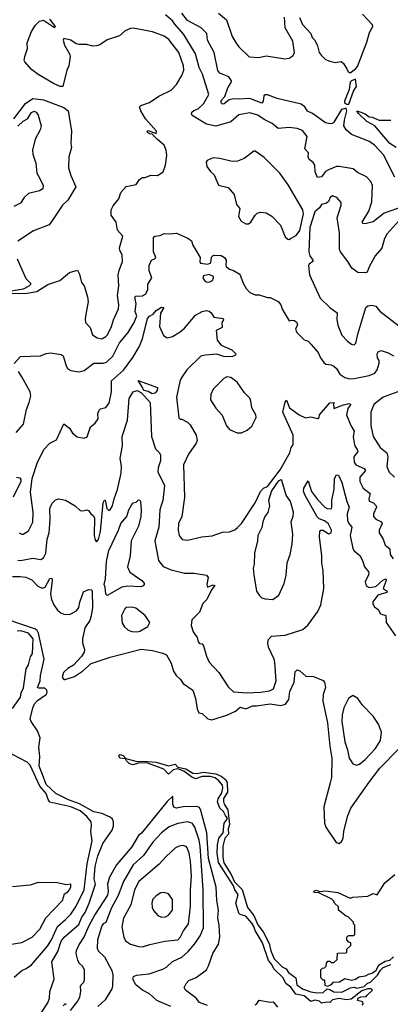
# Model space of a CAD drawing. Extents: x 1268547 to 1425625, y 515768 to 616754.
# Tile 320 of 507: x 1347799 to 1350531, y 566671 to 573926. Entities that reach past the tile are written whole.
import ezdxf

# ---------------------------------------------------------------- set-up
doc = ezdxf.new("R2010")
doc.units = 0

msp = doc.modelspace()

# ---------------------------------------------------------------- linework, layer by layer
at = {"layer": '0CON10XD'}
for points in [[(1350564.6, 572765), (1350480.6, 572930.6), (1350415, 573001.5), (1350378.5, 573028.5), (1350245, 573080), (1350204.8, 573114.8), (1350189.4, 573145), (1350192.8, 573185), (1350211.1, 573255), (1350205, 573273.4), (1350171.7, 573265), (1350115, 573172.3), (1350105, 573161.2), (1350088, 573158), (1350054.3, 573165), (1349958.6, 573235), (1349921.7, 573251.7), (1349900.3, 573285), (1349875, 573304.8), (1349696, 573346), (1349625, 573371.6), (1349608.4, 573371.6), (1349599.1, 573365), (1349593.3, 573325), (1349585, 573312), (1349495, 573344.8), (1349415, 573339.4), (1349375, 573342.9), (1349343.6, 573336.4), (1349305.8, 573305), (1349295, 573302.9), (1349283.9, 573313.9), (1349285, 573330), (1349310.6, 573359.4), (1349332.3, 573425), (1349357.8, 573462.2), (1349359.6, 573475), (1349340, 573505), (1349275, 573533.1), (1349258.8, 573551.2), (1349233.1, 573685), (1349183.5, 573775), (1349178.1, 573825), (1349135.7, 573865), (1349035, 573920.5), (1348993.9, 573975)], [(1349265.4, 573975.4), (1349322.9, 573925), (1349365, 573802.9), (1349395, 573752.2), (1349415, 573725.6), (1349491.7, 573651.7), (1349562.3, 573647.7), (1349615, 573660.8), (1349752.7, 573637.3), (1349785, 573643.5), (1349815, 573662.2), (1349825.3, 573684.7), (1349811.7, 573768.3)], [(1348405, 571574.4), (1348435, 571591.9), (1348445.5, 571605), (1348475.9, 571665), (1348489.5, 571715), (1348527.4, 571795), (1348530.9, 571825), (1348520.5, 571895), (1348529.5, 571965), (1348526, 572045), (1348531.2, 572078.8), (1348556.9, 572145), (1348554.6, 572194.6), (1348537.1, 572225), (1348535.8, 572244.2), (1348560, 572330), (1348520, 572375), (1348511.1, 572435), (1348474.2, 572485), (1348474.2, 572525), (1348487.1, 572555), (1348528.6, 572605), (1348545, 572654), (1348585, 572698), (1348658.3, 572711.7), (1348682.3, 572747.7), (1348705, 572762.5), (1348725, 572762.5), (1348765, 572781.2), (1348815, 572778), (1348855.8, 572804.2), (1348874, 572855), (1348883.1, 572925), (1348879.4, 572965), (1348865, 573001.2), (1348814.3, 573044.3), (1348775, 573082.5), (1348755, 573084.2), (1348741.2, 573095), (1348737.5, 573105), (1348745, 573110), (1348805, 573087.5), (1348808, 573105), (1348726.9, 573195), (1348690.8, 573255), (1348682.5, 573285), (1348692.5, 573295), (1348755, 573317.1), (1348825, 573363.8), (1348915, 573407.5), (1348955, 573447.5), (1348994.2, 573515.8), (1349009.1, 573555), (1349006.8, 573585), (1348973.2, 573685), (1348899.6, 573779.6), (1348865, 573806), (1348777.6, 573837.6), (1348635, 573863.2), (1348615, 573862.1), (1348575.3, 573844.7), (1348535, 573806.7), (1348445, 573778.6), (1348389.3, 573740.7), (1348364.1, 573734.1), (1348335, 573730.8), (1348295, 573742.5), (1348235, 573743.8), (1348215, 573748.8), (1348175, 573775.8), (1348123.3, 573786.7), (1348120, 573775), (1348128.3, 573738.3), (1348169.5, 573669.5), (1348171.2, 573655), (1348160.8, 573585), (1348147.5, 573555), (1348117.2, 573432.8), (1348096.2, 573435), (1348047.5, 573455), (1347935, 573523), (1347885, 573559), (1347835.6, 573615), (1347831.1, 573625), (1347835.6, 573654.4), (1347855.7, 573715), (1347853.5, 573755), (1347885, 573840), (1347915, 573885.5), (1347945, 573915.6), (1347973.8, 573923.8), (1348055, 573867.5), (1348062.5, 573875), (1348021.2, 573931.2)], [(1350625, 572550.2), (1350485, 572500.9), (1350405, 572437.9), (1350345, 572421.5), (1350330, 572425), (1350322.5, 572435), (1350373.2, 572515), (1350394.5, 572584.5), (1350400, 572705), (1350387.9, 572735), (1350355, 572769.1), (1350290.3, 572800.3), (1350258, 572828), (1350155, 572844.2), (1350135, 572844), (1350075, 572819.5), (1350053.5, 572806.5), (1350025, 572768), (1349995, 572763.3), (1349978, 572805), (1349973.8, 572855), (1349962.7, 572872.7), (1349934.2, 572895), (1349925.6, 572915), (1349927.5, 572945), (1349900, 572975), (1349917.2, 573065), (1349885, 573109.3), (1349845, 573125.3), (1349785, 573131.5), (1349705, 573125.5), (1349661, 573161), (1349600.9, 573190.9), (1349555, 573222.2), (1349495, 573240.2), (1349415, 573225.8), (1349355, 573173.1), (1349245, 573142.5), (1349176.4, 573156.4), (1349071.4, 573221.4), (1349064.3, 573234.3), (1349067.1, 573245), (1349082.2, 573257.8), (1349115, 573270.5), (1349155, 573305.6), (1349193.3, 573375), (1349145.8, 573525), (1349121.7, 573575), (1349095, 573675.6), (1349007.8, 573817.8), (1348943.3, 573893.3), (1348925, 573918.2), (1348875, 573962.1)], [(1349811.7, 573768.3), (1349755.7, 573865), (1349750.8, 573945)], [(1349862, 573942), (1349885, 573890.6), (1349945.3, 573825.3), (1349955.5, 573795.5), (1349974.5, 573774.5), (1349994, 573734), (1350007.5, 573685), (1350022.2, 573665), (1350053.7, 573633.6), (1350085, 573620), (1350125, 573611.9), (1350168.3, 573618.3), (1350185, 573604.3), (1350211.1, 573565), (1350221.7, 573541.7), (1350235, 573534), (1350275.4, 573564.6), (1350288.1, 573581.9), (1350358.8, 573761.2), (1350377.9, 573832.1), (1350403.3, 573875), (1350399.3, 573889.3), (1350325, 573966.5)], [(1350215, 573300.6), (1350225, 573304), (1350259.9, 573400.1), (1350281.1, 573435), (1350275, 573487.5), (1350245, 573476), (1350234.5, 573465.5), (1350228.3, 573411.7), (1350193, 573325), (1350193.6, 573315), (1350205, 573305.9), (1350215, 573300.6)], [(1347755, 573195.4), (1347841, 573309), (1347895, 573346.3), (1347975, 573334.8), (1348125, 573279.5), (1348156.5, 573255), (1348181.1, 573105), (1348175.8, 573015), (1348181.4, 572985), (1348162.2, 572915), (1348159.4, 572835), (1348177, 572777), (1348213.8, 572695), (1348155, 572596.7), (1348115, 572559.2), (1348041.1, 572448.9), (1348016, 572415), (1347899.6, 572370.4), (1347785.7, 572295)], [(1347785, 573142.2), (1347825, 573179.6), (1347855.3, 573194.7), (1347885, 573242.9), (1347905, 573251.4), (1347921.2, 573245), (1347935, 573223.3), (1347957.1, 573145), (1347950, 573115), (1347913, 573047), (1347893.9, 572963.9), (1347895.8, 572935), (1347917.8, 572867.8), (1347925.6, 572795), (1347945, 572760), (1347971.5, 572705), (1347970.5, 572679.5), (1347943.8, 572665), (1347865, 572644.5), (1347831.1, 572615), (1347804.4, 572575), (1347755, 572548.6)], [(1350575, 572985.5), (1350528.1, 573015), (1350417.5, 573145), (1350358, 573175), (1350296.2, 573235), (1350284.2, 573255.8), (1350315, 573245.7), (1350345, 573232.9), (1350375, 573210), (1350397, 573207), (1350450, 573185), (1350535, 573186)], [(1349785, 572306.2), (1349795, 572313.8), (1349837.3, 572335), (1349865, 572372.7), (1349890.1, 572495), (1349887.2, 572525), (1349778.9, 572708.9), (1349717, 572795), (1349601.9, 572911.9), (1349535, 572958), (1349525, 572956.2), (1349455, 572902.5), (1349405, 572883.8), (1349365, 572882), (1349275, 572903.8), (1349225, 572907.1), (1349181.2, 572888.8), (1349174.1, 572875.9), (1349178, 572845), (1349205, 572806.7), (1349232.3, 572782.3), (1349265, 572707.5), (1349335, 572690.8), (1349379.3, 572639.3), (1349397.5, 572565), (1349421.2, 572535), (1349412, 572475), (1349431.4, 572441.4), (1349465, 572421.2), (1349485, 572422), (1349504, 572435), (1349533.8, 572485), (1349550.3, 572499.7), (1349575, 572508.6), (1349615, 572504), (1349658.3, 572478.3), (1349722.4, 572412.4), (1349755.6, 572325.6), (1349775, 572308.8), (1349785, 572306.2)], [(1350594.2, 572445), (1350505.4, 572345), (1350488.5, 572315), (1350468.3, 572241.7), (1350420, 572185), (1350374.3, 572105), (1350360, 572065), (1350345, 572060), (1350292.4, 572062.4), (1350246.9, 572095), (1350217.9, 572145), (1350164.8, 572214.8), (1350157.5, 572235), (1350156.7, 572355), (1350140.3, 572465), (1350169.2, 572559.2), (1350168.7, 572578.7), (1350136, 572615), (1350105, 572627.8), (1350087.5, 572615), (1350074.3, 572585.7), (1350060, 572575), (1350024.9, 572565.1), (1350009.9, 572540.1), (1349975, 572509.6), (1349937.9, 572395), (1349929.8, 572215), (1349937.4, 572185), (1349960.4, 572155), (1349959.5, 572145), (1349932.5, 572125), (1349928, 572115), (1349934.5, 572045), (1350015, 571874.2), (1350085, 571805.7), (1350140, 571765), (1350137, 571717), (1350143.3, 571675), (1350175, 571602.5), (1350215, 571558), (1350245, 571536.2), (1350265, 571530)], [(1347757.9, 571392.1), (1347805.6, 571444.4), (1347951.8, 571448.2), (1347994.5, 571465.5), (1348025, 571470.8), (1348105, 571460.3), (1348119.2, 571449.2), (1348142.7, 571375), (1348155, 571354), (1348175, 571340.8), (1348235, 571332.5), (1348275, 571341.8), (1348345, 571395.5), (1348414.7, 571394.7), (1348437.7, 571402.3), (1348485, 571445.7), (1348534.8, 571545), (1348597.8, 571622.2), (1348643.9, 571695), (1348662.5, 571745), (1348649.4, 571775), (1348656.9, 571833.1), (1348647.3, 571882.7), (1348655, 571889.5), (1348705, 571891.5), (1348725.7, 571904.3), (1348744, 571935), (1348743.6, 571976.4), (1348773.1, 572025), (1348754.1, 572075.9), (1348754.3, 572115), (1348770.9, 572155), (1348796.1, 572163.9), (1348802.5, 572175), (1348785.7, 572215.7), (1348785, 572323.8), (1348795, 572330.6), (1348833.3, 572335), (1348865, 572351.9), (1348905, 572348.5), (1348955, 572353.3), (1349037.4, 572317.4), (1349065.6, 572295.6), (1349074.4, 572265), (1349128.8, 572175), (1349126.2, 572145), (1349132.6, 572132.6), (1349185, 572125.8), (1349207.5, 572135), (1349213, 572177), (1349228.3, 572191.7), (1349285, 572187.5), (1349310, 572175), (1349320, 572155), (1349317.5, 572115), (1349322.5, 572105), (1349345, 572086.7), (1349375, 572078), (1349421.2, 572051.2), (1349445.8, 571985.8), (1349468.8, 571945), (1349495, 571916.7), (1349535, 571898.8), (1349565, 571900), (1349625, 571880), (1349645, 571880), (1349705, 571850), (1349723.8, 571825), (1349734.1, 571794.1), (1349785, 571707.5), (1349805, 571713.3), (1349825, 571710), (1349842.5, 571695), (1349847, 571677), (1349831.2, 571645), (1349841.7, 571621.7), (1349895, 571567.5), (1349925, 571556.7), (1349945, 571536.2), (1349998.8, 571475), (1350015.6, 571435.6), (1350040.3, 571400.3), (1350055, 571388), (1350095, 571382.5), (1350115, 571372.5), (1350135.5, 571355.5), (1350159.2, 571315), (1350195, 571288.9), (1350230.9, 571280.9), (1350265, 571282.9), (1350375.7, 571304.3), (1350417.4, 571322.6), (1350434.7, 571345), (1350450, 571395), (1350448.7, 571415), (1350437.1, 571435), (1350435.5, 571465), (1350441.8, 571478.2), (1350465, 571488.9), (1350515, 571471.5), (1350555, 571448.5)], [(1347781.5, 572165), (1347845, 572020), (1347878, 571985), (1347878.8, 571975), (1347867.2, 571962.8), (1347825, 571941.2), (1347735, 571926.3)], [(1347735, 571909.3), (1347855, 571911.9), (1347925, 571923.8), (1348005.8, 571974.2), (1348095, 572003.5), (1348165, 572062.8), (1348225, 572080), (1348240.5, 572050.5), (1348255, 571990), (1348274.3, 571964.3), (1348298.1, 571885), (1348303.2, 571846.8), (1348293.8, 571796.2), (1348282.5, 571725), (1348285, 571693.8), (1348318.3, 571658.3), (1348335, 571603.8), (1348370.9, 571580.9), (1348405, 571574.4)], [(1349195, 571991.2), (1349220, 572005), (1349228.8, 572025), (1349226.7, 572035), (1349195, 572049.1), (1349155, 572038), (1349148.8, 572025), (1349161.2, 572005), (1349175, 571993.8), (1349195, 571991.2)], [(1348805.9, 571784.1), (1348845, 571807.5), (1348861.2, 571805), (1348835.9, 571764.1), (1348830, 571665), (1348859.3, 571599.3), (1348885, 571581.4), (1348925, 571592.7), (1348981.4, 571625), (1349015, 571654.3), (1349095, 571750), (1349144.1, 571775.9), (1349175, 571782.2), (1349195, 571779.3), (1349211.5, 571765), (1349230, 571735), (1349298.6, 571725), (1349301.8, 571715), (1349288.5, 571695), (1349291.1, 571658.9), (1349246.2, 571635), (1349254.6, 571565), (1349285, 571528.2), (1349362.3, 571492.3), (1349392.5, 571465), (1349390, 571455), (1349367.5, 571445), (1349338.7, 571441.3), (1349305, 571443.5), (1349252.4, 571462.4), (1349165.2, 571454.8), (1349135, 571445.7), (1349030, 571345), (1348988.8, 571285), (1348978.9, 571261.1), (1348954.5, 571145), (1348973.3, 570993.3), (1348983, 570983), (1348995, 570982.5), (1349035, 570960.8), (1349055, 570942), (1349099.2, 570865), (1349107.3, 570825), (1349099.5, 570805), (1349044.1, 570725.9), (1349006.2, 570645), (1349013.9, 570405), (1348993.6, 570266.4), (1348970.9, 570215), (1348966.8, 570165), (1348975, 570126.2), (1348996.3, 570096.3), (1349035, 570092.1), (1349142.5, 570115), (1349218.2, 570121.8), (1349295, 570150), (1349345, 570151.2), (1349385, 570166.2), (1349405.8, 570185), (1349435, 570214.2), (1349534.3, 570365), (1349575, 570450), (1349596.4, 570473.6), (1349625, 570486), (1349719.6, 570610.4), (1349789.5, 570735), (1349801.4, 570775), (1349815, 570793.8), (1349814.5, 570865), (1349738.2, 571035), (1349755, 571107.5), (1349765, 571122.5), (1349788.8, 571065), (1349860, 571015), (1349905, 570992.9), (1349945, 571000), (1349995, 570986.7), (1350006, 570995), (1350009.2, 571015), (1350085, 571103.3), (1350120, 571105), (1350113, 571097), (1350115, 571061.2), (1350185, 571088.5), (1350225, 571097.5), (1350235.4, 571095.4), (1350238.1, 571088.1), (1350217.9, 571062.1), (1350208, 571015), (1350239.3, 570935), (1350263.6, 570895), (1350258.2, 570855), (1350264.2, 570805), (1350269.7, 570785), (1350290.5, 570755), (1350291.5, 570745), (1350261.5, 570705), (1350263.8, 570665), (1350276.9, 570645), (1350338, 570618), (1350348.2, 570605), (1350305.4, 570555), (1350307.1, 570522.9), (1350330, 570475), (1350383.1, 570435), (1350371.9, 570395), (1350375, 570378.8), (1350406.2, 570366.2), (1350427.1, 570345), (1350429.4, 570335), (1350406.2, 570285), (1350407.1, 570265), (1350425, 570246.9), (1350466.2, 570225), (1350472, 570215), (1350449.2, 570165), (1350448.6, 570145), (1350479.3, 570099.3), (1350494.4, 570055), (1350526.6, 570026.6), (1350531.1, 569985), (1350552.4, 569952.4)], [(1350265, 571530), (1350277.3, 571542.7), (1350291.1, 571608.9), (1350351.9, 571805), (1350365, 571818.6), (1350393.8, 571823.8), (1350424.1, 571814.1), (1350455, 571778), (1350595, 571670)], [(1347794, 570145), (1347814.3, 570134.3), (1347825, 570136), (1347865, 570158.8), (1347896.7, 570223.3), (1347897.5, 570295), (1347879.5, 570445), (1347890.9, 570545), (1347929.1, 570665), (1347978.9, 570761.1), (1348021.2, 570805), (1348069.9, 570830.1), (1348125, 570947.5), (1348165, 570916.2), (1348188.8, 570878.8), (1348221.7, 570851.7), (1348275, 570842.5), (1348297.1, 570852.9), (1348320, 570925), (1348355, 570952.5), (1348376.7, 570985), (1348376, 571025), (1348385, 571050), (1348395, 571059.2), (1348435, 571068.9), (1348458.7, 571101.3), (1348475.7, 571185), (1348475.8, 571265), (1348565, 571344.2), (1348633.6, 571436.4), (1348679.7, 571515), (1348705, 571574.4), (1348741.5, 571725), (1348755, 571741.6), (1348783, 571757), (1348805.9, 571784.1)], [(1347773.3, 570885), (1347827.8, 570945), (1347848.1, 571055), (1347869.5, 571105), (1347881.8, 571155), (1347875.5, 571185), (1347815.7, 571295.7), (1347788.9, 571335)], [(1349402.4, 570882.4), (1349435, 570882.9), (1349475, 570901.2), (1349509.1, 570930.9), (1349541.2, 570995), (1349538.8, 571015), (1349510, 571065), (1349504, 571115), (1349495, 571136.2), (1349456.9, 571176.9), (1349401.9, 571255), (1349355, 571288.9), (1349325, 571294.4), (1349305, 571282.9), (1349225.5, 571204.5), (1349208, 571165), (1349206, 571125), (1349245, 571064.2), (1349292.8, 571012.8), (1349324.4, 570934.4), (1349345.8, 570905.8), (1349402.4, 570882.4)], [(1348775, 571170.2), (1348747.1, 571187.1), (1348713.1, 571193.1), (1348701.9, 571221.9), (1348672.3, 571267.7), (1348815, 571216.2), (1348811.8, 571195), (1348795, 571174.8), (1348775, 571170.2)], [(1347785, 569943.7), (1347805, 569941.2), (1347895, 569957.3), (1347955, 569947.5), (1347975, 569960.6), (1347990.5, 569995), (1348001.9, 570098.1), (1348015.6, 570145), (1348023.5, 570243.5), (1348021.6, 570325), (1348037.4, 570362.6), (1348061.9, 570388.1), (1348085, 570394.4), (1348135.9, 570385.9), (1348207.5, 570345), (1348245, 570310), (1348265, 570306), (1348295, 570313.8), (1348305, 570308.8), (1348322.5, 570285), (1348341.7, 570271.7), (1348349.6, 570255), (1348346.8, 570125), (1348355, 570090), (1348365, 570079.2), (1348379.1, 570095), (1348395.2, 570154.8), (1348415, 570366.7), (1348425, 570386.7), (1348430, 570385), (1348442.5, 570325), (1348455, 570308.6), (1348465.6, 570315), (1348482.5, 570345), (1348495.4, 570395), (1348519.6, 570465), (1348546.2, 570585), (1348548.4, 570635), (1348539.6, 570695), (1348555.9, 570785), (1348553.2, 570855), (1348594.7, 570975), (1348605.4, 571135), (1348635.9, 571184.1), (1348665, 571193.2), (1348697.7, 571177.7), (1348761.4, 571105), (1348770.5, 570855), (1348800.6, 570765), (1348829.2, 570735), (1348837.5, 570717.5), (1348836.2, 570675), (1348818.6, 570625), (1348817.3, 570595), (1348866.5, 570495), (1348854.4, 570384.4), (1348845.3, 570354.7), (1348832.7, 570315), (1348823.9, 570186.1), (1348794.4, 570085), (1348821.2, 569941.2), (1348857.6, 569897.6), (1348915, 569872.7), (1349015, 569847.9), (1349085, 569848.5), (1349175, 569832), (1349187.5, 569815), (1349178.8, 569765), (1349183.6, 569743.6), (1349225, 569762.5), (1349236.7, 569756.7), (1349214, 569726), (1349178, 569655), (1349148.8, 569625), (1349125, 569561.2), (1349069.1, 569505), (1349061.9, 569461.9), (1349076.9, 569415), (1349107.1, 569375), (1349115, 569342.5), (1349125, 569330), (1349145, 569326.7), (1349153.5, 569313.5), (1349175, 569235.8), (1349195, 569192.5), (1349266.3, 569116.3), (1349335, 569010), (1349375, 568974.3), (1349475, 568966.9), (1349575, 568970.3), (1349639.4, 568980.6), (1349669.4, 568995), (1349689.6, 569055), (1349678.9, 569188.9), (1349674.1, 569215), (1349633.6, 569303.6), (1349627.6, 569335), (1349632.1, 569357.9), (1349656.2, 569383.8), (1349755, 569390), (1349886.4, 569433.6), (1349922, 569465), (1349995.7, 569565), (1350018.9, 569615), (1350040, 569735), (1350036.7, 569865), (1350026.9, 569925), (1350026.2, 569975), (1350010, 570115), (1350011.5, 570155), (1350020, 570165), (1350035, 570164.5), (1350075, 570137.1), (1350094.1, 570145.9), (1350097.4, 570165), (1350073.7, 570215), (1350045, 570233.8), (1350007.5, 570247.5), (1349991.9, 570261.9), (1349900.3, 570425), (1349892, 570452), (1349893.7, 570473.7), (1349925, 570527.5), (1349950.6, 570450.6), (1349995, 570390), (1350047.5, 570335), (1350065, 570324.8), (1350089.2, 570320.8), (1350098.2, 570325), (1350101.3, 570335), (1350099.2, 570385), (1350116.9, 570465), (1350120.9, 570545), (1350135, 570571.2), (1350149.5, 570569.5), (1350175, 570516.7), (1350209.6, 570375), (1350227.3, 570335), (1350214.2, 570285), (1350215.7, 570235.7), (1350225.5, 570215), (1350248, 570188), (1350235.3, 570125), (1350255, 570030), (1350265, 570012.9), (1350308.2, 569975), (1350329.6, 569935), (1350341.8, 569895), (1350372, 569855), (1350370.4, 569835), (1350346.7, 569785), (1350354.2, 569754.2), (1350375, 569741.8), (1350425, 569750.2), (1350475, 569795.2), (1350498.2, 569805), (1350500, 569795), (1350479.6, 569735), (1350507.1, 569715), (1350505.3, 569705), (1350438.2, 569685), (1350402.2, 569637.8), (1350402.6, 569622.6), (1350415, 569598.8), (1350441.2, 569581.2), (1350457.9, 569547.9), (1350498.8, 569535), (1350500, 569485), (1350569.2, 569385)], [(1350587.2, 571182.8), (1350477.5, 571145), (1350409.6, 571090.4), (1350387.3, 571035), (1350387.3, 570935), (1350405.6, 570855), (1350455.5, 570775), (1350505.4, 570735), (1350513.3, 570705), (1350505.5, 570635), (1350522.8, 570592.8), (1350561.1, 570555)], [(1347775, 570554.4), (1347801.1, 570551.1), (1347807.8, 570537.8), (1347806.1, 570523.9), (1347751.3, 570408.7)], [(1349665, 569654.2), (1349708.6, 569685), (1349749.5, 569770.5), (1349763.6, 569833.6), (1349770.6, 569925), (1349791.9, 569985), (1349807.9, 570062.1), (1349811.4, 570135), (1349800, 570225), (1349815, 570267.5), (1349817.2, 570297.2), (1349795, 570376.2), (1349762.2, 570422.2), (1349730.6, 570530.6), (1349725, 570536.2), (1349705, 570525.6), (1349654.4, 570455), (1349633, 570383), (1349640, 570345), (1349628.8, 570295), (1349606.7, 570265), (1349591.1, 570225), (1349584.5, 570185), (1349555.6, 570125), (1349551.8, 570085), (1349528.9, 569995), (1349527.5, 569915), (1349519.2, 569885), (1349526, 569835), (1349545.9, 569715.9), (1349563.8, 569685), (1349585, 569666.7), (1349607.7, 569657.7), (1349665, 569654.2)], [(1348445, 569682.5), (1348435, 569692.5), (1348429.6, 569745), (1348421, 569765), (1348430.5, 569805), (1348438, 569935), (1348455, 570014.4), (1348527.9, 570165), (1348545, 570214.3), (1348588.5, 570265), (1348603.8, 570315), (1348625, 570353.8), (1348635, 570366), (1348658.8, 570371.2), (1348675, 570387.5), (1348685, 570386.7), (1348690, 570375), (1348695.3, 570315), (1348691.8, 570265), (1348674.5, 570195), (1348621.3, 570085), (1348612.9, 569975), (1348594.6, 569894.6), (1348611.4, 569855), (1348700, 569795), (1348716, 569775), (1348716.7, 569765), (1348710, 569755), (1348691.7, 569748.3), (1348595, 569753.2), (1348552.5, 569745), (1348445, 569682.5)], [(1347745, 569823.5), (1347803.4, 569823.4), (1347845, 569817.7), (1347889, 569799), (1347933, 569753), (1347965, 569737.6), (1347986, 569744), (1348021.3, 569808.7), (1348035, 569810.7), (1348039.4, 569795), (1348026.3, 569693.7), (1348033.3, 569653.3), (1348049.7, 569615), (1348077.8, 569575), (1348102.3, 569555), (1348125, 569546.7), (1348166.1, 569543.9), (1348218.5, 569571.5), (1348234, 569595), (1348241.2, 569635), (1348270.5, 569709.5), (1348305, 569728), (1348325, 569725.9), (1348333.7, 569715), (1348336.8, 569595), (1348327, 569533), (1348315, 569498.1), (1348280.3, 569445), (1348261.2, 569365), (1348261.2, 569335), (1348276.4, 569285), (1348274.2, 569265), (1348255, 569234.2), (1348195, 569168.9), (1348155, 569144.7), (1348121.5, 569115), (1348112.6, 569082.6), (1348124.8, 569065), (1348135, 569063.1), (1348202.8, 569087.2), (1348263.1, 569126.9), (1348325, 569183), (1348465, 569230), (1348695, 569288.8), (1348778.3, 569278.3), (1348855, 569257.8), (1348880, 569245), (1348914.6, 569185), (1348933.5, 569125), (1348952.5, 569095), (1348985.4, 569065.4), (1349005, 569036), (1349074.4, 568985), (1349096.2, 568925), (1349107.3, 568847.3), (1349119.3, 568819.3), (1349145, 568813.8), (1349185.7, 568775), (1349215, 568767.5), (1349325, 568801.4), (1349389.7, 568830.3), (1349425, 568860.8), (1349465, 568849.2), (1349515, 568870.2), (1349545, 568869.6), (1349645, 568884.8), (1349723.8, 568873.9), (1349757.6, 568882.4), (1349783.8, 568916.2), (1349790.5, 568975), (1349822, 569045), (1349830.3, 569119.7), (1349845, 569136.2), (1349865, 569128.8), (1349907.9, 569087.9), (1349965, 569085.2), (1350037.1, 569057.1), (1350046.2, 569045), (1350054.4, 569005), (1350036.1, 568955), (1350034.5, 568905), (1350068.8, 568745), (1350085, 568573.3), (1350100, 568485), (1350098.4, 568341.6), (1350088, 568302), (1350042.2, 568125), (1350046.9, 568005), (1350055.8, 567975), (1350133.2, 567863.2), (1350155, 567856), (1350175, 567873.8), (1350182.9, 567895), (1350188.5, 567945), (1350214.5, 568055), (1350239.6, 568115), (1350375, 568308.5), (1350455, 568411.1), (1350595.8, 568555)], [(1348665, 569414.7), (1348685, 569420), (1348742.9, 569455), (1348758.8, 569485), (1348724.3, 569535), (1348655, 569588.8), (1348625, 569598.2), (1348585.4, 569594.6), (1348573.5, 569585), (1348548.9, 569535), (1348555, 569480), (1348572.1, 569452.1), (1348598.8, 569428.8), (1348625, 569417.5), (1348665, 569414.7)], [(1347955, 566602.5), (1348007.6, 566682.4), (1348018.8, 566715), (1348021.2, 566765), (1348052.5, 566855), (1348034.7, 566985), (1348079, 567061), (1348103.5, 567135), (1348126.9, 567165), (1348235, 567259.4), (1348256.7, 567313.3), (1348281.9, 567348.1), (1348311.3, 567415), (1348358.4, 567555), (1348349, 567595), (1348349.5, 567625), (1348355.2, 567685.2), (1348375.4, 567764.6), (1348412.6, 567855), (1348480.5, 567955), (1348489.7, 567985), (1348490.8, 568015), (1348482.3, 568035), (1348465, 568049.1), (1348405, 568076.9), (1348345, 568089.5), (1348238.9, 568148.9), (1348158.3, 568178.3), (1348064.5, 568225), (1347995, 568290.6), (1347966.5, 568365), (1347941.7, 568425), (1347947.5, 568497.5), (1347941, 568565), (1347950.1, 568635), (1347930, 568685), (1347883.1, 568755), (1347875.9, 568775), (1347894.8, 568855), (1347908.7, 568885), (1347931, 568909), (1347995.3, 568954.7), (1348002.6, 568967.4), (1347999.5, 568985), (1347985, 568999.9), (1347939.3, 568999.3), (1347929.7, 569005), (1347950.2, 569055), (1347951.4, 569095), (1347979.1, 569215), (1347938.5, 569405), (1347928.6, 569425), (1347915.1, 569435.1), (1347720.9, 569500.9)], [(1347745, 568850), (1347805, 568933.3), (1347810, 568965), (1347826.4, 569003.6), (1347846.4, 569143.6), (1347865, 569171.9), (1347879.6, 569230.4), (1347894.2, 569255), (1347898.8, 569365), (1347865, 569406.6), (1347806.3, 569423.7), (1347780.7, 569419.3)], [(1350285, 568433.8), (1350305, 568440.8), (1350345, 568474.4), (1350421.5, 568555), (1350458.8, 568615), (1350466.8, 568675), (1350445, 568735.6), (1350405, 568792.9), (1350326.2, 568875), (1350292, 568925), (1350255, 568946.2), (1350223.8, 568925), (1350188, 568855), (1350176.9, 568803.1), (1350174.5, 568755), (1350196.2, 568605), (1350216.7, 568545), (1350227.8, 568485), (1350255, 568442), (1350285, 568433.8)], [(1347758.8, 566871.2), (1347815, 566920), (1347846.4, 566933.6), (1347887, 566963), (1348005, 567099.5), (1348033.4, 567146.6), (1348076.5, 567243.5), (1348136.7, 567295), (1348175, 567335.4), (1348214.7, 567395), (1348273.9, 567515), (1348295.2, 567705), (1348334.2, 567875), (1348322.4, 567945), (1348328.8, 567991.2), (1348325.5, 568015), (1348295, 568055.2), (1348245, 568096.9), (1348175, 568126.7), (1348021.4, 568161.4), (1348009.1, 568179.1), (1347995, 568223.3), (1347948.1, 568278.1), (1347875, 568434), (1347855, 568456), (1347740, 568515)], [(1350323.3, 566665), (1350330, 566675), (1350328.3, 566688.3), (1350290, 566700), (1350293.6, 566716.4), (1350313.9, 566726.1), (1350352.5, 566727.5), (1350361.7, 566738.3), (1350400, 566775), (1350390, 566785), (1350364.7, 566785.3), (1350320.3, 566769.7), (1350241.4, 566708.6), (1350206.4, 566703.6), (1350155, 566713.3), (1350106, 566705), (1350085, 566684.2), (1350062.2, 566687.8), (1350025, 566680), (1350010, 566695), (1349975, 566700.9), (1349945, 566691.8), (1349895, 566733.6), (1349835, 566746.4), (1349797.5, 566797.5), (1349760, 566825), (1349741.1, 566865), (1349672.5, 566932.5), (1349658.5, 566965), (1349633.5, 566993.5), (1349587.8, 567125), (1349533.8, 567213.8), (1349524.6, 567245), (1349509.5, 567269.5), (1349465, 567320.8), (1349425, 567332.3), (1349413.4, 567343.4), (1349391.4, 567415), (1349409.2, 567479.2), (1349385, 567513.9), (1349375, 567543.6), (1349264.2, 567715), (1349255.3, 567785), (1349257.7, 567845), (1349267.9, 567895), (1349300, 567935), (1349305.5, 568005), (1349328, 568035), (1349328.8, 568045), (1349315, 568061.1), (1349302.1, 568092.1), (1349273.8, 568115), (1349257.8, 568162.2), (1349261.1, 568185), (1349290, 568230), (1349297.3, 568265), (1349292.9, 568285), (1349267.6, 568317.6), (1349239, 568339), (1349205, 568349.2), (1349145, 568348.5), (1349095, 568331.2), (1349067.1, 568345), (1349009.7, 568389.7), (1348965, 568406.7), (1348931.1, 568398.9), (1348895, 568365.6), (1348862.5, 568402.5), (1348735, 568450.6), (1348675, 568448.8), (1348630, 568435), (1348605, 568445.5), (1348586.7, 568465), (1348579.5, 568479.5), (1348536, 568485), (1348530, 568505), (1348537.5, 568512.5), (1348562.9, 568505), (1348581.7, 568481.7), (1348665, 568458.9), (1348713, 568463), (1348805.5, 568454.5), (1348895, 568428.6), (1348945, 568441.1), (1348965, 568417.8), (1349023.8, 568405), (1349074.6, 568374.6), (1349105, 568371.8), (1349155, 568380.6), (1349245, 568370.3), (1349285, 568351.3), (1349315, 568326.7), (1349329.1, 568305), (1349330.8, 568235), (1349302.3, 568187.7), (1349300.4, 568165), (1349306.4, 568145), (1349334.5, 568105), (1349345.3, 567995), (1349336.1, 567965), (1349338.7, 567925), (1349311.2, 567895), (1349296.8, 567835), (1349297.7, 567755), (1349303.6, 567713.6), (1349357.7, 567627.7)], [(1349182.7, 566662.7), (1349124.4, 566685), (1349100.8, 566715), (1349022.5, 566775), (1349012.5, 566795), (1349025, 566823.8), (1349045, 566847.1), (1349100.5, 566869.5), (1349175, 566925.6), (1349190.9, 566955), (1349221.8, 567045), (1349263.8, 567115), (1349274.2, 567165), (1349269.7, 567255), (1349260, 567305), (1349263.6, 567365), (1349252.6, 567435), (1349247.8, 567535), (1349191.9, 567745), (1349178.1, 567935), (1349135, 568100), (1349125, 568120), (1349105, 568128.8), (1349005, 568125.5), (1348955, 568116.5), (1348935, 568122.5), (1348928.1, 568145), (1348927.5, 568205), (1348885, 568165.8), (1348697.3, 567932.7), (1348675, 567914.7), (1348625, 567832.4), (1348511.5, 567698.5), (1348461.7, 567608.3), (1348446.5, 567555), (1348451.4, 567505), (1348445.4, 567475), (1348354.4, 567335.6), (1348305.6, 567245), (1348275, 567170.5), (1348237, 567113), (1348214.4, 567065), (1348212.3, 567045), (1348225.2, 566995.2), (1348236.9, 566975), (1348261.8, 566951.8), (1348273.4, 566925), (1348275.3, 566854.7), (1348268.8, 566831.2), (1348251.2, 566815), (1348245.6, 566804.4), (1348247.5, 566767.5), (1348238.8, 566721.2), (1348225.7, 566694.3), (1348170.6, 566625)], [(1348912.9, 566655), (1348810.1, 566700.1), (1348755, 566748), (1348704.4, 566774.4), (1348656.2, 566815), (1348633.3, 566855), (1348637.5, 566875), (1348660, 566885), (1348753.5, 566896.5), (1348855, 566929.5), (1348881.4, 566945), (1348925, 566985.6), (1348995, 567018.6), (1349040.9, 567059.1), (1349088.8, 567115), (1349129.3, 567175), (1349153.6, 567235), (1349152.5, 567515), (1349129.7, 567835), (1349121.2, 567881.2), (1349089.1, 567975), (1349070.6, 568005), (1349035, 568016), (1348965, 568003.9), (1348902, 567978), (1348845, 567933.8), (1348779.6, 567865), (1348712, 567768), (1348635, 567697.6), (1348563, 567577), (1348525, 567471.8), (1348473.9, 567376.1), (1348435, 567272.5), (1348415, 567263.8), (1348405, 567248), (1348372, 567145), (1348368.9, 567085), (1348377.5, 567065), (1348425, 567020.8), (1348479.4, 566919.4), (1348486.7, 566885), (1348483.8, 566805), (1348477.7, 566785), (1348430, 566705), (1348375, 566655.4)], [(1348705, 567093.8), (1348758.6, 567111.4), (1348870, 567135), (1348965, 567147.2), (1348985, 567167.5), (1349006.5, 567213.5), (1349042.7, 567265), (1349058.8, 567395), (1349057.5, 567515), (1349064.3, 567615), (1349058.8, 567725), (1349048, 567785), (1349033.9, 567823.9), (1349025, 567834.3), (1349005, 567840.6), (1348973.7, 567836.3), (1348947, 567823), (1348878.8, 567761.2), (1348826.9, 567703.1), (1348676.2, 567575), (1348645.3, 567515), (1348618.8, 567405), (1348564.6, 567305), (1348551.7, 567241.7), (1348567.1, 567165), (1348578.3, 567138.3), (1348616.2, 567115), (1348675, 567096.4), (1348705, 567093.8)], [(1349357.7, 567627.7), (1349382.6, 567572.6), (1349438, 567518), (1349478.1, 567385), (1349524, 567325), (1349555, 567255.6), (1349594.7, 567205), (1349638.8, 567118.8), (1349649.7, 567065), (1349675, 567006.7), (1349735, 566948.2), (1349762.7, 566932.7), (1349780.6, 566905), (1349835.4, 566865.4), (1349841.5, 566815), (1349883.3, 566785), (1349945, 566762.3), (1349990, 566755), (1350035, 566758.1), (1350065, 566784), (1350085, 566780), (1350115, 566762.5), (1350175, 566760), (1350236.5, 566793.5), (1350265, 566796.9), (1350285, 566790.9), (1350338.1, 566801.9), (1350362.9, 566827.1), (1350386.2, 566833.8), (1350437.1, 566885), (1350458.1, 566921.9), (1350477.9, 566942.1), (1350536.2, 566965)], [(1350555, 567020), (1350525, 566992.5), (1350493, 566987), (1350443.6, 566956.4), (1350422.5, 566915), (1350395, 566897.5), (1350368.3, 566891.7), (1350345, 566877.5), (1350298.3, 566871.7), (1350275, 566852.5), (1350245, 566847.5), (1350195, 566857.5), (1350157, 566833), (1350108.3, 566831.7), (1350092.5, 566815), (1350067, 566803), (1350050.7, 566810.7), (1350048.3, 566848.3), (1350035, 566850), (1350020, 566865), (1350020, 566925), (1350031.7, 566938.3), (1350045, 566940), (1350058.3, 566951.7), (1350060, 566975), (1350071.7, 566988.3), (1350085, 566990), (1350095, 566980), (1350115, 566980), (1350138.3, 567001.7), (1350141.7, 567048.3), (1350205, 567050), (1350210, 567055), (1350211.7, 567078.3), (1350240, 567105), (1350240, 567125), (1350225, 567130), (1350210, 567145), (1350210, 567165), (1350223, 567177), (1350261.7, 567178.3), (1350270, 567185), (1350270, 567255), (1350260, 567265), (1350260, 567275), (1350220, 567315), (1350205, 567320), (1350150, 567365), (1350148.3, 567388.3), (1350120, 567415), (1350115, 567430), (1350100, 567445), (1350005, 567492.5), (1349970, 567495), (1349967.5, 567505), (1349985, 567512.5), (1350012.5, 567502.5), (1350055, 567506.2), (1350145, 567493.8), (1350235, 567452.5), (1350255, 567460), (1350365, 567466.7), (1350405, 567487.5), (1350435, 567477.5), (1350491.2, 567565), (1350565, 567626.2)], [(1347625, 567095.8), (1347815, 567125.4), (1347891.4, 567165), (1347947.8, 567225), (1347991.1, 567308.9), (1348114.6, 567435), (1348130, 567485), (1348155, 567499.2), (1348165, 567514), (1348175, 567536.7), (1348175.5, 567555), (1348145, 567550.8), (1348075, 567566.6), (1347935, 567568.8), (1347875, 567549.3), (1347745, 567535.6)], [(1348845, 567312.5), (1348875, 567314.4), (1348895, 567326.9), (1348926.4, 567365), (1348925, 567442.5), (1348895, 567485.7), (1348865, 567494.4), (1348838.3, 567491.7), (1348805, 567470.8), (1348780, 567445), (1348772, 567418), (1348775.5, 567385), (1348785, 567361.4), (1348817.5, 567325), (1348845, 567312.5)], [(1348145, 566670), (1348135, 566674), (1348120, 566660)], [(1349535, 566667.5), (1349545, 566672.5), (1349565, 566702.5), (1349645, 566686.7), (1349668.8, 566688.8), (1349700.7, 566650.7)]]:
    msp.add_lwpolyline(points, dxfattribs=at)

doc.saveas('drawing.dxf')
